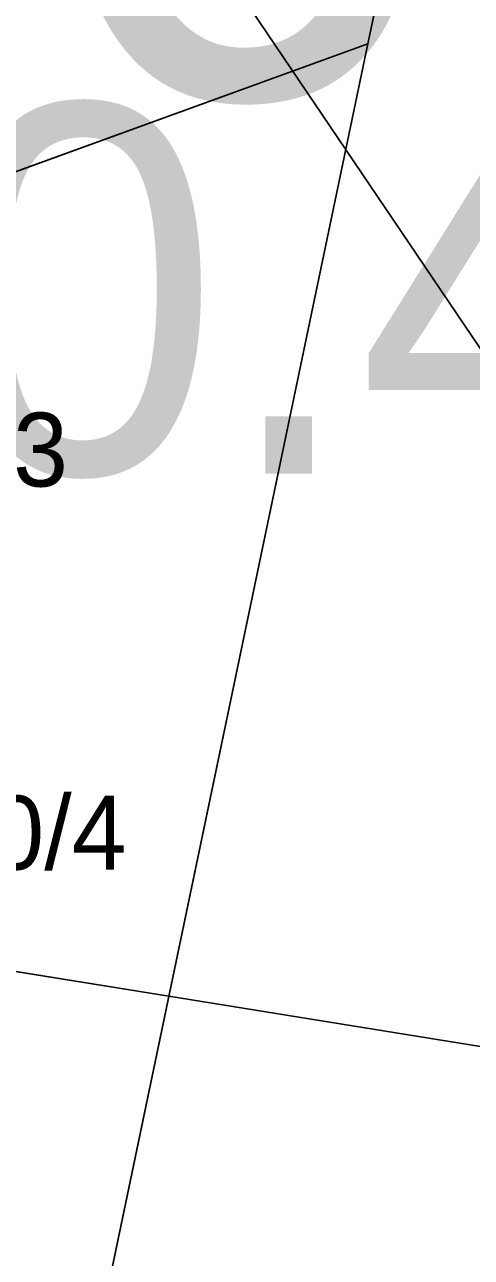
# Model space of a CAD drawing. Extents: x -706130 to -698555, y -971544 to -967260.
# Drawn here: x -703467.31 to -703455.21, y -970502.76 to -970469.35 of the extents above; entities that cross this region are included whole.
import ezdxf

# ---------------------------------------------------------------- set-up
doc = ezdxf.new("R2010")
doc.units = 0
for name, color, linetype in [('BPEJ hranice S', 7, 'Continuous'), ('BPEJ I-II trida ochrany S', 7, 'Continuous'), ('Docházková izochrona - VLAK N', 7, 'Continuous'), ('Hranice intravilán', 7, 'Continuous'), ('KN_Hranice_parcel', 7, 'Continuous'), ('KN_Parcelni cisla', 7, 'Continuous'), ('KN_Polygon parcely', 7, 'Continuous'), ('KN_POZEMKY_2_ORNA PUDA', 7, 'Continuous'), ('KN_POZEMKY_5_ZAHRADA', 7, 'Continuous'), ('Plochy N_P ŠRAFY', 7, 'Continuous'), ('Plochy smíšené obytné venkovské N', 7, 'Continuous'), ('Plochy zemědělské všeobecné CELEK S', 7, 'Continuous'), ('Plochy zmen_ zastavitelne plochy', 7, 'Continuous'), ('Plochy zmen_ zastavitelne plochy_ZAKL', 7, 'Continuous'), ('Regulační bloky v krajině S', 7, 'Continuous'), ('Regulační bloky zastavitelné N', 7, 'Continuous'), ('Regulační kódy zastavěné S', 7, 'Continuous'), ('VÝŠKOPIS_vrstevnice zesílená', 7, 'Continuous'), ('Zastavene uzemi N', 7, 'Continuous'), ('Zastavene uzemi plochy N', 7, 'Continuous'), ('Zábory hodnocené - plochy', 7, 'Continuous'), ('Zábory hodnocené - plochy popis', 7, 'Continuous')]:
    doc.layers.add(name, color=color, linetype=linetype)

msp = doc.modelspace()

# ---------------------------------------------------------------- linework, layer by layer
at = {"layer": 'BPEJ hranice S'}
for points in [[(-703451.718, -970497.567), (-703463.405, -970495.684), (-703474.271, -970493.933), (-703476.231, -970493.617), (-703478.09, -970493.318), (-703479.022, -970485.365), (-703479.172, -970484.08), (-703479.625, -970480.211), (-703479.728, -970479.331), (-703479.854, -970478.254), (-703480.164, -970462.761), (-703482.022, -970450.367), (-703482.351, -970449.327), (-703483.25, -970446.478), (-703485.739, -970438.593), (-703493.172, -970427.128), (-703499.986, -970419.072), (-703505.975, -970414.578), (-703508.021, -970413.044), (-703511.137, -970410.706), (-703520.985, -970402.049), (-703521.358, -970401.721), (-703526.313, -970392.115)], [(-703453.553, -970538.19), (-703455.966, -970534.749), (-703462.581, -970524.92), (-703467.496, -970517.617), (-703468.001, -970516.866), (-703469.568, -970514.242), (-703476.143, -970503.233), (-703476.773, -970500.029), (-703477.088, -970498.421), (-703478.09, -970493.318), (-703476.231, -970493.617), (-703474.271, -970493.933), (-703463.405, -970495.684), (-703451.718, -970497.567)]]:
    msp.add_lwpolyline(points, dxfattribs=at)
at = {"layer": 'BPEJ I-II trida ochrany S'}
msp.add_line((-703474.271, -970493.933), (-703463.405, -970495.684), dxfattribs=at)
msp.add_lwpolyline([(-703463.405, -970495.684), (-703463.405, -970495.684), (-703451.718, -970497.567)], dxfattribs=at)
at = {"layer": 'Docházková izochrona - VLAK N'}
msp.add_circle((-704165.451, -969778.767), 800, dxfattribs=at)
at = {"layer": 'Hranice intravilán'}
msp.add_lwpolyline([(-703429.22, -970520.08), (-703466.65, -970511.21), (-703458.01, -970469.87), (-703455.3, -970456.92), (-703480.87, -970449.81), (-703487.8, -970447.55), (-703528.41, -970421.69), (-703554.13, -970405.32), (-703543.92, -970407.48), (-703506.95, -970413.21), (-703510.55, -970383.21)], dxfattribs=at)
at = {"layer": 'KN_Hranice_parcel'}
for p, q in [((-703481.22, -970478.3), (-703458.01, -970469.87)), ((-703458.01, -970469.87), (-703466.65, -970511.21))]:
    msp.add_line(p, q, dxfattribs=at)
msp.add_lwpolyline([(-703480.87, -970449.81), (-703455.3, -970456.92), (-703458.01, -970469.87)], dxfattribs=at)
at = {"layer": 'KN_Polygon parcely'}
msp.add_lwpolyline([(-703351.24, -970400.63), (-703394.73, -970395.4), (-703520.6, -970377.03), (-703510.55, -970383.21), (-703506.95, -970413.21), (-703484.02, -970445.4), (-703480.87, -970449.81), (-703455.3, -970456.92), (-703458.01, -970469.87), (-703466.65, -970511.21), (-703429.22, -970520.08), (-703376.88, -970531.73), (-703357.21, -970535.29), (-703350.81, -970536.45)], dxfattribs=at)
for points in [[(-703516.38, -970442.15), (-703528.66, -970446.81), (-703539.12, -970446.53), (-703530.1, -970456.69), (-703515.65, -970445.75), (-703510.95, -970451.95), (-703506.85, -970457.07), (-703499.66, -970466.07), (-703504.25, -970469.74), (-703503.16, -970471.11), (-703502.87, -970470.9), (-703494.79, -970465.01), (-703489.16, -970472.79), (-703481.22, -970478.3), (-703458.01, -970469.87), (-703455.3, -970456.92), (-703480.87, -970449.81), (-703487.8, -970447.55)], [(-703481.22, -970478.3), (-703478.98, -970479.85), (-703477.73, -970483.6), (-703472.18, -970500.18), (-703467.36, -970514.61), (-703466.65, -970511.21), (-703458.01, -970469.87)]]:
    msp.add_lwpolyline(points, close=True, dxfattribs=at)
at = {"layer": 'KN_POZEMKY_2_ORNA PUDA'}
for p, q in [((-703458.01, -970469.87), (-703455.3, -970456.92)), ((-703466.65, -970511.21), (-703458.01, -970469.87))]:
    msp.add_line(p, q, dxfattribs=at)
at = {"layer": 'KN_POZEMKY_5_ZAHRADA'}
for p, q in [((-703455.3, -970456.92), (-703458.01, -970469.87)), ((-703481.22, -970478.3), (-703458.01, -970469.87)), ((-703458.01, -970469.87), (-703481.22, -970478.3)), ((-703458.01, -970469.87), (-703466.65, -970511.21))]:
    msp.add_line(p, q, dxfattribs=at)
at = {"layer": 'Plochy N_P ŠRAFY'}
msp.add_line((-703466.65, -970511.21), (-703458.01, -970469.87), dxfattribs=at)
msp.add_lwpolyline([(-703458.01, -970469.87), (-703455.3, -970456.92), (-703480.87, -970449.81)], dxfattribs=at)
at = {"layer": 'Plochy smíšené obytné venkovské N'}
msp.add_line((-703466.65, -970511.21), (-703458.01, -970469.87), dxfattribs=at)
msp.add_lwpolyline([(-703458.01, -970469.87), (-703455.3, -970456.92), (-703480.87, -970449.81)], dxfattribs=at)
at = {"layer": 'Plochy zemědělské všeobecné CELEK S'}
for p, q in [((-703455.3, -970456.92), (-703458.01, -970469.87)), ((-703458.01, -970469.87), (-703466.65, -970511.21))]:
    msp.add_line(p, q, dxfattribs=at)
at = {"layer": 'Plochy zmen_ zastavitelne plochy'}
msp.add_lwpolyline([(-703466.65, -970511.21), (-703458.01, -970469.87), (-703455.3, -970456.92), (-703480.87, -970449.81)], dxfattribs=at)
at = {"layer": 'Plochy zmen_ zastavitelne plochy_ZAKL'}
msp.add_lwpolyline([(-703466.65, -970511.21), (-703458.01, -970469.87), (-703455.3, -970456.92), (-703480.87, -970449.81)], dxfattribs=at)
at = {"layer": 'Regulační bloky v krajině S'}
for p, q in [((-703455.3, -970456.92), (-703458.01, -970469.87)), ((-703458.01, -970469.87), (-703466.65, -970511.21))]:
    msp.add_line(p, q, dxfattribs=at)
at = {"layer": 'Regulační bloky zastavitelné N'}
msp.add_lwpolyline([(-703466.65, -970511.21), (-703458.01, -970469.87), (-703455.3, -970456.92), (-703480.87, -970449.81)], dxfattribs=at)
at = {"layer": 'VÝŠKOPIS_vrstevnice zesílená'}
msp.add_lwpolyline([(-703395.058, -970263.415), (-703403.482, -970269.094), (-703425.739, -970280.793), (-703458.125, -970291.779), (-703470.109, -970292.492), (-703482.094, -970290.209), (-703530.031, -970276.085), (-703542.015, -970273.517), (-703554.57, -970271.805), (-703567.696, -970272.518), (-703574.259, -970273.945), (-703580.822, -970276.228), (-703590.095, -970281.078), (-703604.291, -970293.419), (-703610.64, -970306.759), (-703610.782, -970309.327), (-703608.785, -970314.891), (-703598.513, -970323.88), (-703557.424, -970351.701), (-703538.734, -970367.537), (-703522.184, -970385.228), (-703482.093, -970438.016), (-703448.994, -970486.952), (-703432.301, -970516.057)], dxfattribs=at)
at = {"layer": 'Zastavene uzemi N'}
msp.add_lwpolyline([(-703350.81, -970536.45), (-703357.21, -970535.29), (-703376.88, -970531.73), (-703429.22, -970520.08), (-703466.65, -970511.21), (-703458.01, -970469.87), (-703455.3, -970456.92), (-703480.87, -970449.81), (-703484.02, -970445.4), (-703506.95, -970413.21), (-703510.55, -970383.21)], dxfattribs=at)
at = {"layer": 'Zastavene uzemi plochy N'}
msp.add_lwpolyline([(-703350.81, -970536.45), (-703357.21, -970535.29), (-703376.88, -970531.73), (-703429.22, -970520.08), (-703466.65, -970511.21), (-703458.01, -970469.87), (-703455.3, -970456.92), (-703480.87, -970449.81), (-703484.02, -970445.4), (-703506.95, -970413.21), (-703510.55, -970383.21)], dxfattribs=at)
at = {"layer": 'Zábory hodnocené - plochy'}
msp.add_lwpolyline([(-703466.65, -970511.21), (-703458.01, -970469.87), (-703455.3, -970456.92), (-703480.87, -970449.81)], dxfattribs=at)

# ---------------------------------------------------------------- texts
at = {"layer": 'KN_Parcelni cisla'}
for s, p in [('1860/3', (-703474.318, -970481.87)), ('1860/4', (-703472.731, -970492.25))]:
    msp.add_text(s, height=2, dxfattribs=at).set_placement(p)
at = {"layer": 'Regulační kódy zastavěné S'}
msp.add_text('SV1.30.40', height=10, dxfattribs=at).set_placement((-703505.879, -970481.522))
at = {"layer": 'Zábory hodnocené - plochy popis'}
msp.add_text('Z06', height=15, dxfattribs=at).set_placement((-703490.546, -970471.31))

doc.saveas('drawing.dxf')
